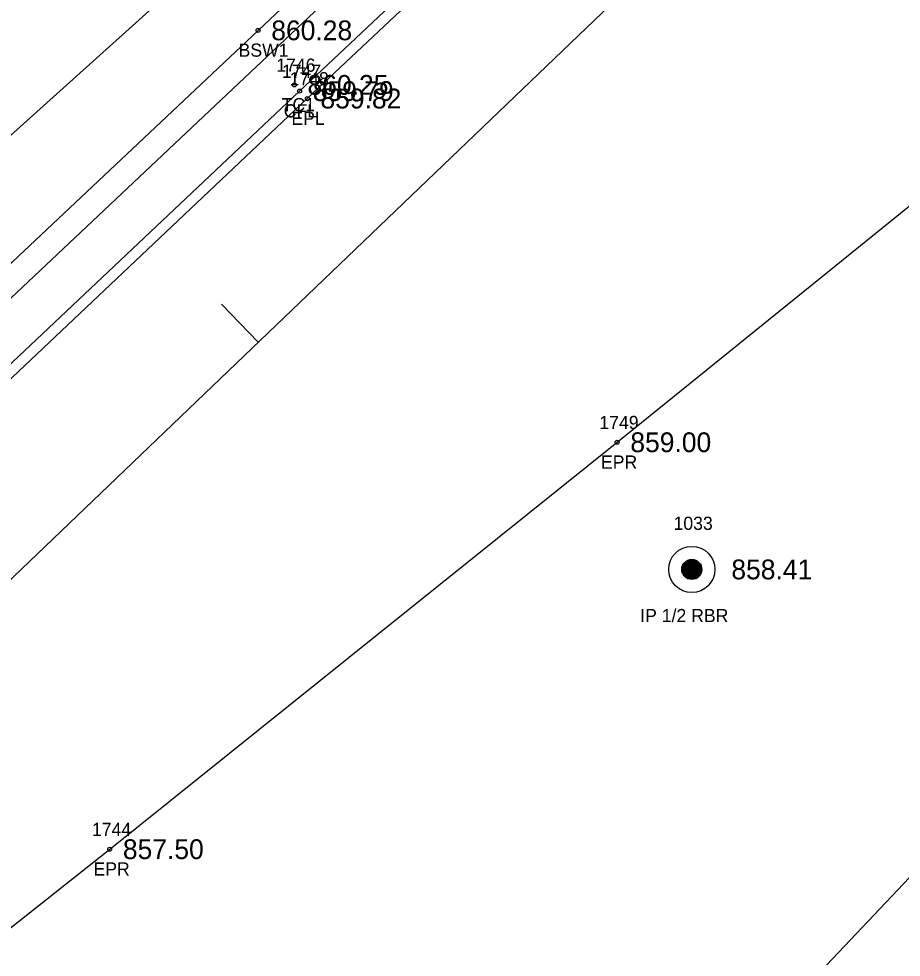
# Model space of a CAD drawing. Extents: x 1622501 to 1626664, y 1117816 to 1121579.
# Drawn here: x 1625136.3 to 1625203.2, y 1120306.8 to 1120378 of the extents above; entities that cross this region are included whole.
import ezdxf

# ---------------------------------------------------------------- set-up
doc = ezdxf.new("R2010")
doc.units = 0
for name, color, linetype in [('RD_EX_Conc', 7, 'Continuous'), ('RD_EX_Conc_txCode', 7, 'Continuous'), ('RD_EX_DR_Pipe', 7, 'Continuous'), ('RD_EX_DV_Prop_txCode', 7, 'Continuous'), ('RD_EX_DV_PropPin', 7, 'Continuous'), ('RD_EX_Road', 7, 'Continuous'), ('RD_EX_Road_txCode', 7, 'Continuous'), ('RD_EX_TX_Conc_ELEV', 7, 'Continuous'), ('RD_EX_TX_DV_Prop_ELEV', 7, 'Continuous'), ('RD_EX_TX_Road_ELEV', 7, 'Continuous'), ('RD_EX_VEG', 7, 'Continuous'), ('RD_HC_Cl', 7, 'Continuous'), ('RD_HC_Data_Tic', 7, 'Continuous'), ('RD_SMD_Locator', 7, 'Continuous')]:
    doc.layers.add(name, color=color, linetype=linetype)

msp = doc.modelspace()

# ---------------------------------------------------------------- linework, layer by layer
at = {"layer": 'RD_EX_Conc'}
for points in [[(1624897.378, 1120127.586), (1624903.697, 1120133.247), (1624939.766, 1120167.411), (1624977.137, 1120202.764), (1625013.589, 1120237.139), (1625049.488, 1120270.838), (1625084.275, 1120303.479), (1625121.787, 1120338.741), (1625157.607, 1120372.541), (1625193.027, 1120405.896), (1625230.27, 1120441.109), (1625263.987, 1120473.049), (1625301.798, 1120509.249), (1625336.15, 1120542.221), (1625372.25, 1120576.993), (1625405.365, 1120609.311), (1625409.32, 1120614.519), (1625412.456, 1120620.32), (1625414.419, 1120627.016), (1625414.966, 1120636.138), (1625412.914, 1120644.37), (1625411.037, 1120648.086), (1625399.274, 1120667.189)], [(1624899.89, 1120137.526), (1624936.243, 1120171.696), (1624973.261, 1120206.726), (1625009.729, 1120241.184), (1625045.817, 1120275.099), (1625080.725, 1120307.719), (1625118.033, 1120342.848), (1625154.459, 1120377.147), (1625189.451, 1120410.103), (1625226.397, 1120445.046), (1625260.082, 1120477.093), (1625298.209, 1120513.612), (1625332.486, 1120546.411), (1625368.395, 1120580.995), (1625401.296, 1120613.087), (1625404.616, 1120617.809), (1625407.287, 1120622.414), (1625408.963, 1120627.094), (1625409.263, 1120635.885), (1625414.414, 1120636.083)]]:
    msp.add_lwpolyline(points, dxfattribs=at)
at = {"layer": 'RD_EX_DR_Pipe'}
msp.add_lwpolyline([(1625495.159, 1120700.169), (1625478.481, 1120693.944), (1625478.481, 1120693.944), (1625401.274, 1120618.609), (1625386.855, 1120595.889), (1625386.855, 1120595.889), (1625239.336, 1120454.576), (1625067.489, 1120292.506), (1624913.323, 1120147.082), (1624906.318, 1120142.577), (1624803.571, 1120043.734), (1624612.212, 1119870.34), (1624528.295, 1119793.118)], dxfattribs=at)
at = {"layer": 'RD_EX_DV_PropPin'}
for p, q in [((1625186.791, 1120335.742), (1625186.791, 1120336.772)), ((1625186.826, 1120335.706), (1625186.826, 1120336.807)), ((1625186.861, 1120335.674), (1625186.861, 1120336.839)), ((1625186.896, 1120335.647), (1625186.896, 1120336.866)), ((1625186.931, 1120335.622), (1625186.931, 1120336.891)), ((1625186.966, 1120335.6), (1625186.966, 1120336.913)), ((1625187.001, 1120335.581), (1625187.001, 1120336.932)), ((1625187.036, 1120335.564), (1625187.036, 1120336.949)), ((1625187.071, 1120335.549), (1625187.071, 1120336.964)), ((1625187.106, 1120335.536), (1625187.106, 1120336.977)), ((1625187.141, 1120335.525), (1625187.141, 1120336.988)), ((1625187.176, 1120335.516), (1625187.176, 1120336.997)), ((1625187.211, 1120335.509), (1625187.211, 1120337.005)), ((1625187.246, 1120335.503), (1625187.246, 1120337.01)), ((1625187.281, 1120335.499), (1625187.281, 1120337.014)), ((1625187.316, 1120335.496), (1625187.316, 1120337.017)), ((1625187.351, 1120335.496), (1625187.351, 1120337.018)), ((1625187.386, 1120335.496), (1625187.386, 1120337.017)), ((1625187.421, 1120335.499), (1625187.421, 1120337.014)), ((1625187.456, 1120335.503), (1625187.456, 1120337.01)), ((1625187.491, 1120335.509), (1625187.491, 1120337.005)), ((1625187.526, 1120335.516), (1625187.526, 1120336.997)), ((1625187.561, 1120335.525), (1625187.561, 1120336.988)), ((1625187.596, 1120335.536), (1625187.596, 1120336.977)), ((1625187.631, 1120335.549), (1625187.631, 1120336.964)), ((1625187.666, 1120335.564), (1625187.666, 1120336.949)), ((1625187.701, 1120335.581), (1625187.701, 1120336.932)), ((1625187.736, 1120335.6), (1625187.736, 1120336.913)), ((1625187.771, 1120335.622), (1625187.771, 1120336.891)), ((1625187.806, 1120335.647), (1625187.806, 1120336.866)), ((1625187.841, 1120335.674), (1625187.841, 1120336.839)), ((1625187.876, 1120335.706), (1625187.876, 1120336.807)), ((1625187.912, 1120335.742), (1625187.912, 1120336.772)), ((1625186.616, 1120336.06), (1625186.616, 1120336.453)), ((1625186.651, 1120335.959), (1625186.651, 1120336.555)), ((1625186.686, 1120335.887), (1625186.686, 1120336.626)), ((1625186.721, 1120335.83), (1625186.721, 1120336.683)), ((1625186.756, 1120335.782), (1625186.756, 1120336.731)), ((1625187.947, 1120335.782), (1625187.947, 1120336.731)), ((1625187.982, 1120335.83), (1625187.982, 1120336.683)), ((1625188.017, 1120335.887), (1625188.017, 1120336.626)), ((1625188.052, 1120335.959), (1625188.052, 1120336.555)), ((1625188.087, 1120336.06), (1625188.087, 1120336.453))]:
    msp.add_line(p, q, dxfattribs=at)
for radius in [1.75, 0.761]:
    msp.add_circle((1625187.351, 1120336.257), radius, dxfattribs=at)
at = {"layer": 'RD_EX_Road'}
for points in [[(1624781.367, 1120199.017), (1624784.165, 1120188.994), (1624788.317, 1120183.838), (1624819.769, 1120157.812), (1624850.784, 1120132.057), (1624863.119, 1120123.17), (1624872.562, 1120120.776), (1624881.482, 1120120.158), (1624884.455, 1120120.692), (1624898.026, 1120126.784), (1624903.404, 1120131.449), (1624903.183, 1120131.678), (1624904.185, 1120132.725), (1624940.396, 1120166.874), (1624977.651, 1120202.124), (1625014.07, 1120236.514), (1625050.075, 1120270.322), (1625084.777, 1120302.734), (1625122.295, 1120338.035), (1625158.189, 1120371.975), (1625193.609, 1120405.268), (1625230.886, 1120440.454)], [(1624481.686, 1119706.573), (1624518.072, 1119740.622), (1624554.525, 1119774.632), (1624590.986, 1119808.778), (1624627.133, 1119843.173), (1624664.125, 1119876.781), (1624700.281, 1119911.275), (1624736.97, 1119945.679), (1624773.625, 1119979.796), (1624810.113, 1120014.451), (1624846.423, 1120048.907), (1624882.768, 1120083.191), (1624919.142, 1120117.136), (1624955.414, 1120151.754), (1624991.664, 1120186.106), (1625027.75, 1120220.093), (1625065.425, 1120252.962), (1625104.19, 1120284.121), (1625143.204, 1120315.036), (1625181.69, 1120345.902), (1625220.314, 1120377.13)]]:
    msp.add_lwpolyline(points, dxfattribs=at)
at = {"layer": 'RD_EX_VEG'}
for points in [[(1624512.208, 1119665.077), (1624623.147, 1119770.792), (1624648.99, 1119820.532), (1624692.768, 1119846.801), (1624723.165, 1119887.218), (1624826.693, 1119986.153), (1624990.883, 1120115.748), (1625041.878, 1120148.028), (1625088.838, 1120154.109), (1625168.571, 1120217.071), (1625166.157, 1120273.066), (1625241.55, 1120352.71), (1625279.724, 1120390.082), (1625351.211, 1120453.551), (1625384.825, 1120487.357), (1625414.171, 1120498.179), (1625443.214, 1120451.737)], [(1625096.903, 1120347.066), (1625102.874, 1120339.698), (1625152.178, 1120384.03), (1625170.927, 1120401.075), (1625165.695, 1120409.022)]]:
    msp.add_lwpolyline(points, dxfattribs=at)
at = {"layer": 'RD_HC_Cl'}
msp.add_line((1625124.669, 1120324.937), (1625539.123, 1120722.158), dxfattribs=at)
at = {"layer": 'RD_HC_Data_Tic'}
msp.add_line((1625154.455, 1120353.484), (1625151.687, 1120356.372), dxfattribs=at)
at = {"layer": 'RD_SMD_Locator'}
for centre in [(1625154.459, 1120377.147), (1625157.206, 1120373.01), (1625157.607, 1120372.541), (1625158.189, 1120371.975), (1625181.69, 1120345.902), (1625187.351, 1120336.257), (1625143.204, 1120315.036)]:
    msp.add_circle(centre, 0.15, dxfattribs=at)

# ---------------------------------------------------------------- texts
at = {"layer": 'RD_EX_Conc_txCode'}
for s, p in [('BSW1', (1625152.978, 1120375.147)), ('1746', (1625155.836, 1120374.01)), ('1747', (1625156.26, 1120373.541)), ('TC1', (1625156.246, 1120371.01)), ('CFL', (1625156.402, 1120370.541))]:
    msp.add_text(s, height=1, dxfattribs=at).set_placement(p)
at = {"layer": 'RD_EX_DV_Prop_txCode'}
for s, p in [('1033', (1625185.965, 1120339.257)), ('IP 1/2 RBR', (1625183.438, 1120332.257))]:
    msp.add_text(s, height=1, dxfattribs=at).set_placement(p)
at = {"layer": 'RD_EX_Road_txCode'}
for s, p in [('1748', (1625156.843, 1120372.975)), ('EPL', (1625156.985, 1120369.975)), ('1749', (1625180.343, 1120346.902)), ('EPR', (1625180.462, 1120343.902)), ('1744', (1625141.857, 1120316.036)), ('EPR', (1625141.975, 1120313.036))]:
    msp.add_text(s, height=1, dxfattribs=at).set_placement(p)
at = {"layer": 'RD_EX_TX_Conc_ELEV'}
for s, p in [('860.28', (1625155.459, 1120376.397)), ('860.25', (1625158.206, 1120372.26)), ('859.79', (1625158.607, 1120371.791))]:
    msp.add_text(s, height=1.5, dxfattribs=at).set_placement(p)
at = {"layer": 'RD_EX_TX_DV_Prop_ELEV'}
msp.add_text('858.41', height=1.5, dxfattribs=at).set_placement((1625190.351, 1120335.507))
at = {"layer": 'RD_EX_TX_Road_ELEV'}
for s, p in [('859.82', (1625159.189, 1120371.225)), ('859.00', (1625182.69, 1120345.152)), ('857.50', (1625144.204, 1120314.286))]:
    msp.add_text(s, height=1.5, dxfattribs=at).set_placement(p)

doc.saveas('drawing.dxf')
